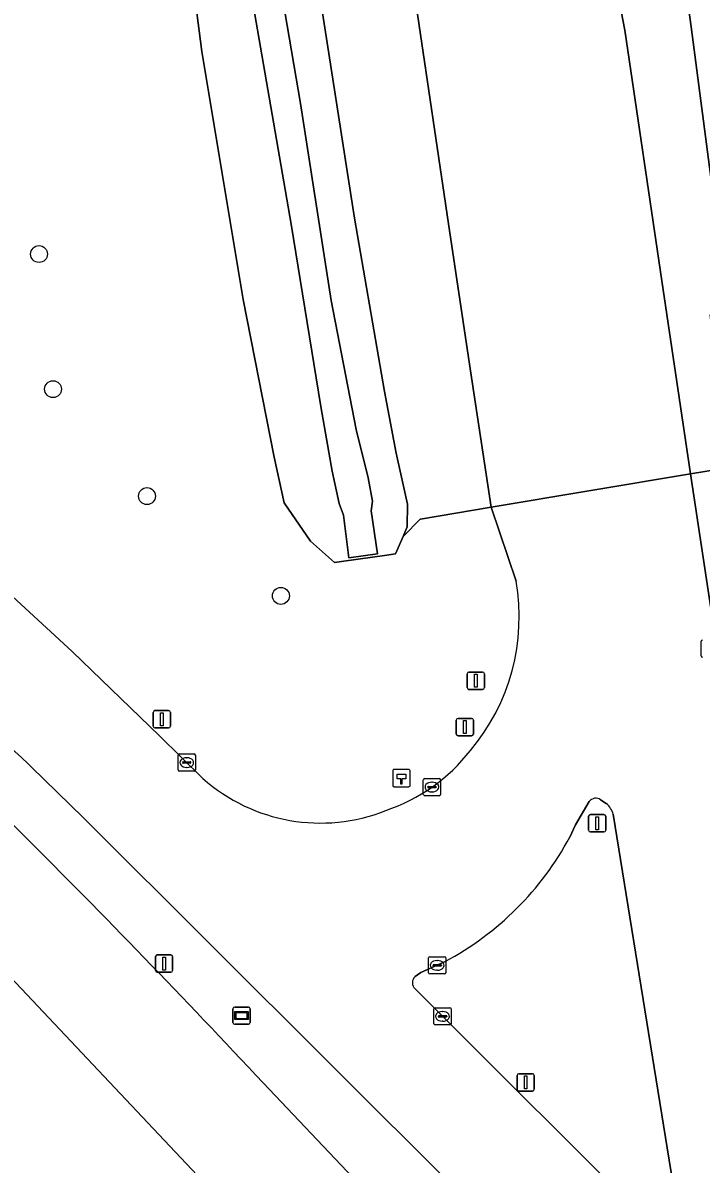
# Model space of a CAD drawing. Extents: x 156412 to 157779, y 382335 to 383768.
# Drawn here: x 157688.1 to 157727.4, y 382413 to 382479.1 of the extents above; entities that cross this region are included whole.
import ezdxf

# ---------------------------------------------------------------- set-up
doc = ezdxf.new("R2010")
doc.units = 0
for name, color, linetype in [('IMGEO_Berm_groen', 7, 'Continuous'), ('IMGEO_Boom', 7, 'Continuous'), ('IMGEO_Groenvoorziening', 7, 'Continuous'), ('IMGEO_Hectometerpaal', 7, 'Continuous'), ('IMGEO_Kolk', 7, 'Continuous'), ('IMGEO_Lichtmast', 7, 'Continuous'), ('IMGEO_Muur', 7, 'Continuous'), ('IMGEO_Oever', 7, 'Continuous'), ('IMGEO_Rijbaan_autoweg', 7, 'Continuous'), ('IMGEO_Rijbaan_regionaal_gesloten', 7, 'Continuous'), ('IMGEO_Verkeersbordpaal', 7, 'Continuous'), ('IMGEO_Verkeerseiland_groen', 7, 'Continuous'), ('IMGEO_Verkeersregelinstallatiepaal', 7, 'Continuous'), ('IMGEO_Waterloop', 7, 'Continuous'), ('IMGEO_Wegwijzer', 7, 'Continuous')]:
    doc.layers.add(name, color=color, linetype=linetype)

msp = doc.modelspace()

# ---------------------------------------------------------------- linework, layer by layer
at = {"layer": 'IMGEO_Berm_groen'}
msp.add_lwpolyline([(157717.564, 382578.751), (157714.141, 382585.204), (157715.764, 382571.694), (157717.106, 382556.583), (157718.578, 382540.811), (157720.674, 382525.008), (157722.536, 382510.353), (157724.511, 382495.981), (157726.863, 382478.878), (157729.036, 382462.307), (157732.419, 382462.715), (157733.691, 382462.868), (157738.227, 382463.415), (157738.103, 382464.248), (157736.675, 382473.916), (157733.915, 382489.053), (157730.118, 382510.31), (157727.372, 382526.775), (157724.009, 382543.875), (157720.603, 382562.691)], close=True, dxfattribs=at)
for points in [[(157721.467, 382486.808), (157723.017, 382478.684), (157725.167, 382464.143), (157726.822, 382452.956), (157730.394, 382453.552), (157729.532, 382458.823), (157729.214, 382461.055), (157729.207, 382461.104), (157728.123, 382460.974), (157727.975, 382462.179), (157729.036, 382462.307), (157726.863, 382478.878), (157724.511, 382495.981)], [(157705.208, 382481.561), (157707.357, 382467.787), (157709.1, 382457.742), (157709.769, 382454.164), (157710.423, 382451.2), (157710.409, 382449.89), (157710.168, 382449.324), (157711.178, 382450.355), (157711.18, 382450.344), (157715.286, 382451.03), (157714.077, 382458.926), (157712.798, 382467.456), (157710.934, 382480.132)], [(157749.707, 382393.557), (157737.27, 382404.478), (157737.637, 382404.89), (157736.937, 382409.699), (157735.468, 382421.54), (157732.743, 382439.177), (157730.394, 382453.552), (157726.822, 382452.956), (157734.799, 382400.27)], [(157727.446, 382397.332), (157691.825, 382432.845)], [(157702.061, 382417.663), (157726.426, 382391.952)]]:
    msp.add_lwpolyline(points, dxfattribs=at)
for centre, radius, start, end in [((157492.382, 382238.975), 274.95, 44.60572, 50.60669), ((157415.968, 382153.421), 392.651, 45.36809, 47.82422), ((157304.847, 382047.164), 543.184, 43.00704, 45.11936)]:
    msp.add_arc(centre, radius, start, end, dxfattribs=at)
at = {"layer": 'IMGEO_Boom'}
for centre in [(157689.073, 382465.7), (157689.884, 382457.87), (157695.331, 382451.673), (157703.092, 382445.888)]:
    msp.add_circle(centre, 0.489, dxfattribs=at)
at = {"layer": 'IMGEO_Groenvoorziening'}
for points in [[(157698.513, 382477.443), (157696.688, 382491.5)], [(157716.719, 382446.743), (157715.286, 382451.03), (157711.18, 382450.344), (157711.178, 382450.355), (157710.168, 382449.324), (157709.74, 382448.318), (157709.095, 382448.227), (157706.745, 382447.898), (157706.204, 382447.822), (157704.811, 382449.052), (157703.274, 382451.273), (157702.709, 382453.934), (157700.911, 382463.075), (157698.513, 382477.443)], [(157682.543, 382450.427), (157690.993, 382442.673), (157696.063, 382437.784), (157698.569, 382435.304)]]:
    msp.add_lwpolyline(points, dxfattribs=at)
for centre, radius, start, end in [((157704.896, 382444.662), 12.005, 319.88846, 9.98001), ((157705.806, 382443.399), 10.501, 288.67174, 321.96299), ((157705.374, 382442.982), 10.259, 228.4504, 291.70576)]:
    msp.add_arc(centre, radius, start, end, dxfattribs=at)
at = {"layer": 'IMGEO_Hectometerpaal'}
for p, q in [((157709.578, 382435.748), (157709.578, 382434.907)), ((157709.578, 382435.748), (157709.578, 382434.907)), ((157710.494, 382435.832), (157709.653, 382435.832)), ((157710.494, 382435.832), (157709.653, 382435.832)), ((157710.578, 382434.916), (157710.578, 382435.757)), ((157710.578, 382434.916), (157710.578, 382435.757)), ((157709.662, 382434.832), (157710.503, 382434.832)), ((157709.662, 382434.832), (157710.503, 382434.832))]:
    msp.add_line(p, q, dxfattribs=at)
msp.add_lwpolyline([(157710.103, 382434.976), (157710.043, 382434.976), (157710.043, 382435.281), (157709.823, 382435.281), (157709.823, 382435.55), (157710.323, 382435.55), (157710.323, 382435.281), (157710.103, 382435.281), (157710.103, 382434.976)], dxfattribs=at)
for centre, start, end in [((157709.656, 382435.754), 92.4484, 184.28452), ((157709.656, 382435.754), 92.4484, 184.28452), ((157710.5, 382435.754), 2.4484, 94.28452), ((157710.5, 382435.754), 2.4484, 94.28452), ((157709.656, 382434.91), 182.4484, 274.28452), ((157709.656, 382434.91), 182.4484, 274.28452), ((157710.5, 382434.91), 272.4484, 4.28452), ((157710.5, 382434.91), 272.4484, 4.28452)]:
    msp.add_arc(centre, 0.0779, start, end, dxfattribs=at)
at = {"layer": 'IMGEO_Kolk'}
for p, q in [((157727.448, 382442.406), (157727.448, 382443.258)), ((157697.134, 382435.804), (157697.134, 382436.656)), ((157697.209, 382436.73), (157698.061, 382436.73)), ((157697.393, 382436.224), (157697.393, 382436.236)), ((157697.831, 382436.187), (157697.433, 382436.187)), ((157697.436, 382436.273), (157697.834, 382436.273)), ((157697.622, 382436.51), (157697.647, 382436.51)), ((157697.877, 382436.236), (157697.877, 382436.224)), ((157698.135, 382436.656), (157698.135, 382435.804)), ((157698.061, 382435.73), (157697.209, 382435.73)), ((157697.645, 382435.95), (157697.62, 382435.95)), ((157711.346, 382434.383), (157711.346, 382435.235)), ((157711.421, 382435.309), (157712.273, 382435.309)), ((157711.648, 382434.852), (157712.046, 382434.852)), ((157711.834, 382435.089), (157711.859, 382435.089)), ((157712.347, 382435.235), (157712.347, 382434.383)), ((157712.273, 382434.309), (157711.421, 382434.309)), ((157711.605, 382434.803), (157711.605, 382434.815)), ((157712.043, 382434.766), (157711.645, 382434.766)), ((157711.857, 382434.529), (157711.832, 382434.529)), ((157712.089, 382434.815), (157712.089, 382434.803)), ((157711.725, 382424.978), (157712.577, 382424.978)), ((157711.65, 382424.052), (157711.65, 382424.904)), ((157711.909, 382424.472), (157711.909, 382424.484)), ((157712.347, 382424.435), (157711.949, 382424.435)), ((157711.952, 382424.521), (157712.35, 382424.521)), ((157712.138, 382424.758), (157712.163, 382424.758)), ((157712.393, 382424.484), (157712.393, 382424.472)), ((157712.651, 382424.904), (157712.651, 382424.052)), ((157712.577, 382423.978), (157711.725, 382423.978)), ((157712.161, 382424.198), (157712.136, 382424.198)), ((157711.961, 382421.096), (157711.961, 382421.948)), ((157712.036, 382422.022), (157712.888, 382422.022)), ((157712.449, 382421.802), (157712.474, 382421.802)), ((157712.962, 382421.948), (157712.962, 382421.096)), ((157712.888, 382421.022), (157712.036, 382421.022)), ((157712.22, 382421.516), (157712.22, 382421.528)), ((157712.658, 382421.479), (157712.26, 382421.479)), ((157712.263, 382421.565), (157712.661, 382421.565)), ((157712.472, 382421.242), (157712.447, 382421.242)), ((157712.704, 382421.528), (157712.704, 382421.516))]:
    msp.add_line(p, q, dxfattribs=at)
for points in [[(157727.448, 382442.406), (157727.448, 382443.258)], [(157697.134, 382435.804), (157697.134, 382436.656)], [(157697.209, 382436.73), (157698.061, 382436.73)], [(157698.135, 382436.656), (157698.135, 382435.804)], [(157698.061, 382435.73), (157697.209, 382435.73)], [(157711.346, 382434.383), (157711.346, 382435.235)], [(157711.421, 382435.309), (157712.273, 382435.309)], [(157712.347, 382435.235), (157712.347, 382434.383)], [(157712.273, 382434.309), (157711.421, 382434.309)], [(157711.725, 382424.978), (157712.577, 382424.978)], [(157711.65, 382424.052), (157711.65, 382424.904)], [(157712.651, 382424.904), (157712.651, 382424.052)], [(157712.577, 382423.978), (157711.725, 382423.978)], [(157711.961, 382421.096), (157711.961, 382421.948)], [(157712.036, 382422.022), (157712.888, 382422.022)], [(157712.962, 382421.948), (157712.962, 382421.096)], [(157712.888, 382421.022), (157712.036, 382421.022)]]:
    msp.add_lwpolyline(points, dxfattribs=at)
for centre, radius, start, end in [((157727.525, 382443.256), 0.0765, 91.55205, 178.44795), ((157727.525, 382443.256), 0.0765, 91.55205, 178.44795), ((157727.525, 382442.408), 0.0765, 181.55205, 268.44795), ((157727.525, 382442.408), 0.0765, 181.55205, 268.44795), ((157697.211, 382436.654), 0.0765, 91.55205, 178.44795), ((157697.211, 382436.654), 0.0765, 91.55205, 178.44795), ((157697.433, 382436.233), 0.0403, 85.87752, 175.75265), ((157697.43, 382436.223), 0.0366, 178.93798, 274.71019), ((157697.834, 382436.23), 0.043, 264.86636, 352.45326), ((157697.838, 382436.235), 0.0386, 1.73085, 96.63898), ((157698.059, 382436.654), 0.0765, 1.55205, 88.44795), ((157698.059, 382436.654), 0.0765, 1.55205, 88.44795), ((157697.211, 382435.806), 0.0765, 181.55205, 268.44795), ((157697.211, 382435.806), 0.0765, 181.55205, 268.44795), ((157698.059, 382435.806), 0.0765, 271.55205, 358.44795), ((157698.059, 382435.806), 0.0765, 271.55205, 358.44795), ((157711.423, 382435.233), 0.0765, 91.55205, 178.44795), ((157711.423, 382435.233), 0.0765, 91.55205, 178.44795), ((157711.645, 382434.812), 0.0403, 85.87752, 175.75265), ((157712.05, 382434.814), 0.0386, 1.73085, 96.63898), ((157712.271, 382435.233), 0.0765, 1.55205, 88.44795), ((157712.271, 382435.233), 0.0765, 1.55205, 88.44795), ((157711.423, 382434.385), 0.0765, 181.55205, 268.44795), ((157711.423, 382434.385), 0.0765, 181.55205, 268.44795), ((157711.642, 382434.802), 0.0366, 178.93798, 274.71019), ((157712.046, 382434.809), 0.043, 264.86636, 352.45326), ((157712.271, 382434.385), 0.0765, 271.55205, 358.44795), ((157712.271, 382434.385), 0.0765, 271.55205, 358.44795), ((157711.727, 382424.902), 0.0765, 91.55205, 178.44795), ((157711.727, 382424.902), 0.0765, 91.55205, 178.44795), ((157712.575, 382424.902), 0.0765, 1.55205, 88.44795), ((157712.575, 382424.902), 0.0765, 1.55205, 88.44795), ((157711.949, 382424.481), 0.0403, 85.87752, 175.75265), ((157711.946, 382424.471), 0.0366, 178.93798, 274.71019), ((157712.35, 382424.478), 0.043, 264.86636, 352.45326), ((157712.354, 382424.483), 0.0386, 1.73085, 96.63898), ((157711.727, 382424.054), 0.0765, 181.55205, 268.44795), ((157711.727, 382424.054), 0.0765, 181.55205, 268.44795), ((157712.575, 382424.054), 0.0765, 271.55205, 358.44795), ((157712.575, 382424.054), 0.0765, 271.55205, 358.44795), ((157712.038, 382421.946), 0.0765, 91.55205, 178.44795), ((157712.038, 382421.946), 0.0765, 91.55205, 178.44795), ((157712.886, 382421.946), 0.0765, 1.55205, 88.44795), ((157712.886, 382421.946), 0.0765, 1.55205, 88.44795), ((157712.038, 382421.098), 0.0765, 181.55205, 268.44795), ((157712.038, 382421.098), 0.0765, 181.55205, 268.44795), ((157712.26, 382421.525), 0.0403, 85.87752, 175.75265), ((157712.257, 382421.515), 0.0366, 178.93798, 274.71019), ((157712.661, 382421.522), 0.043, 264.86636, 352.45326), ((157712.665, 382421.527), 0.0386, 1.73085, 96.63898), ((157712.886, 382421.098), 0.0765, 271.55205, 358.44795), ((157712.886, 382421.098), 0.0765, 271.55205, 358.44795)]:
    msp.add_arc(centre, radius, start, end, dxfattribs=at)
for centre, major_axis, ratio, start_param, end_param in [((157697.621, 382436.23), (-0.387, 0.002), 0.722429, 4.712389, 7.853982), ((157697.646, 382436.23), (-0.39, 0.002), 0.717154, 1.570796, 4.712389), ((157711.833, 382434.809), (-0.387, 0.002), 0.722429, 4.712389, 7.853982), ((157711.858, 382434.809), (-0.39, 0.002), 0.717154, 1.570796, 4.712389), ((157712.137, 382424.478), (-0.387, 0.002), 0.722429, 4.712389, 7.853982), ((157712.162, 382424.478), (-0.39, 0.002), 0.717154, 1.570796, 4.712389), ((157712.448, 382421.522), (-0.387, 0.002), 0.722429, 4.712389, 7.853982), ((157712.473, 382421.522), (-0.39, 0.002), 0.717154, 1.570796, 4.712389)]:
    msp.add_ellipse(centre, major_axis=major_axis, ratio=ratio, start_param=start_param, end_param=end_param, dxfattribs=at)
at = {"layer": 'IMGEO_Lichtmast'}
for p, q in [((157713.992, 382441.471), (157714.782, 382441.471)), ((157714.782, 382441.471), (157713.992, 382441.471)), ((157713.892, 382440.571), (157713.892, 382441.371)), ((157713.892, 382441.371), (157713.892, 382440.571)), ((157714.882, 382441.371), (157714.882, 382440.571)), ((157714.882, 382440.571), (157714.882, 382441.371)), ((157714.782, 382440.471), (157713.992, 382440.471)), ((157713.992, 382440.471), (157714.782, 382440.471)), ((157695.694, 382438.341), (157695.694, 382439.141)), ((157695.694, 382439.141), (157695.694, 382438.341)), ((157695.794, 382439.241), (157696.584, 382439.241)), ((157696.584, 382439.241), (157695.794, 382439.241)), ((157696.684, 382439.141), (157696.684, 382438.341)), ((157696.684, 382438.341), (157696.684, 382439.141)), ((157696.584, 382438.241), (157695.794, 382438.241)), ((157695.794, 382438.241), (157696.584, 382438.241)), ((157716.783, 382417.294), (157716.783, 382418.094)), ((157716.783, 382418.094), (157716.783, 382417.294)), ((157716.883, 382418.194), (157717.673, 382418.194)), ((157717.673, 382418.194), (157716.883, 382418.194)), ((157717.773, 382418.094), (157717.773, 382417.294)), ((157717.773, 382417.294), (157717.773, 382418.094)), ((157717.673, 382417.194), (157716.883, 382417.194)), ((157716.883, 382417.194), (157717.673, 382417.194))]:
    msp.add_line(p, q, dxfattribs=at)
for points in [[(157714.312, 382441.346), (157714.462, 382441.346), (157714.462, 382440.596), (157714.312, 382440.596), (157714.312, 382441.346)], [(157696.114, 382439.116), (157696.264, 382439.116), (157696.264, 382438.366), (157696.114, 382438.366), (157696.114, 382439.116)], [(157717.203, 382418.069), (157717.353, 382418.069), (157717.353, 382417.319), (157717.203, 382417.319), (157717.203, 382418.069)]]:
    msp.add_lwpolyline(points, dxfattribs=at)
for centre, start, end in [((157713.992, 382441.371), 90, 180), ((157713.992, 382441.371), 90, 180), ((157714.782, 382441.371), 0, 90), ((157714.782, 382441.371), 360, 90), ((157713.992, 382440.571), 180, 270), ((157713.992, 382440.571), 180, 270), ((157714.782, 382440.571), 270, 0), ((157714.782, 382440.571), 270, 0), ((157695.794, 382439.141), 90, 180), ((157695.794, 382439.141), 90, 180), ((157696.584, 382439.141), 0, 90), ((157696.584, 382439.141), 360, 90), ((157695.794, 382438.341), 180, 270), ((157695.794, 382438.341), 180, 270), ((157696.584, 382438.341), 270, 0), ((157696.584, 382438.341), 270, 0), ((157716.883, 382418.094), 90, 180), ((157716.883, 382418.094), 90, 180), ((157717.673, 382418.094), 0, 90), ((157717.673, 382418.094), 360, 90), ((157716.883, 382417.294), 180, 270), ((157716.883, 382417.294), 180, 270), ((157717.673, 382417.294), 270, 0), ((157717.673, 382417.294), 270, 0)]:
    msp.add_arc(centre, 0.1, start, end, dxfattribs=at)
at = {"layer": 'IMGEO_Muur'}
msp.add_lwpolyline([(157706.717, 382450.57), (157707.027, 382448.101), (157708.699, 382448.33), (157708.327, 382450.811)], dxfattribs=at)
at = {"layer": 'IMGEO_Oever'}
for points in [[(157696.688, 382491.5), (157698.513, 382477.443), (157700.911, 382463.075), (157702.709, 382453.934), (157703.274, 382451.273), (157704.811, 382449.052), (157706.204, 382447.822), (157706.745, 382447.898), (157709.095, 382448.227), (157709.74, 382448.318), (157710.168, 382449.324), (157710.409, 382449.89), (157710.423, 382451.2), (157709.769, 382454.164), (157709.1, 382457.742), (157707.357, 382467.787), (157705.208, 382481.561)], [(157701.506, 382490.391), (157704.22, 382474.424), (157705.998, 382463.007), (157707.459, 382455.527), (157708.141, 382452.728), (157708.403, 382451.37), (157708.327, 382450.811), (157708.699, 382448.33), (157707.027, 382448.101), (157706.717, 382450.57), (157706.472, 382451.253), (157706.066, 382453.121), (157705.397, 382456.865), (157703.682, 382467.427), (157700.554, 382485.524)]]:
    msp.add_lwpolyline(points, dxfattribs=at)
at = {"layer": 'IMGEO_Rijbaan_autoweg'}
msp.add_lwpolyline([(157710.934, 382480.132), (157712.798, 382467.456), (157714.077, 382458.926), (157715.286, 382451.03), (157726.822, 382452.956), (157725.167, 382464.143), (157723.017, 382478.684), (157721.467, 382486.808)], dxfattribs=at)
at = {"layer": 'IMGEO_Rijbaan_regionaal_gesloten'}
for points in [[(157651.144, 382463.847), (157648.161, 382465.408), (157648.16, 382465.408), (157668.237, 382444.123), (157674.874, 382437.086), (157683.254, 382428.2), (157731.721, 382376.814), (157738.598, 382383.216), (157738.355, 382383.92)], [(157734.799, 382400.27), (157726.822, 382452.956), (157715.286, 382451.03), (157716.719, 382446.743)], [(157698.569, 382435.304), (157696.063, 382437.784), (157690.993, 382442.673), (157682.543, 382450.427)], [(157719.831, 382431.912), (157720.171, 382432.618), (157720.966, 382433.972)], [(157721.619, 382434.072), (157721.948, 382433.851)], [(157722.346, 382433.231), (157726.139, 382409.841)], [(157691.825, 382432.845), (157727.446, 382397.332)], [(157710.872, 382423.827), (157711.198, 382424.062), (157712.604, 382424.694)], [(157725.119, 382408.895), (157710.868, 382423.114)], [(157726.426, 382391.952), (157702.061, 382417.663)]]:
    msp.add_lwpolyline(points, dxfattribs=at)
for centre, radius, start, end in [((157492.382, 382238.975), 274.95, 44.60572, 50.60669), ((157704.896, 382444.662), 12.005, 319.88846, 9.98001), ((157415.968, 382153.421), 392.651, 45.36809, 47.82422), ((157705.806, 382443.399), 10.501, 288.67174, 321.96299), ((157705.374, 382442.982), 10.259, 228.4504, 291.70576), ((157721.341, 382433.705), 0.46, 52.86609, 144.5471), ((157721.287, 382432.989), 1.087, 12.88031, 52.51538), ((157304.847, 382047.164), 543.184, 43.00704, 45.11936), ((157704.299, 382440.237), 17.623, 298.11813, 331.81048), ((157711.19, 382423.469), 0.479, 131.6051, 227.75203)]:
    msp.add_arc(centre, radius, start, end, dxfattribs=at)
at = {"layer": 'IMGEO_Verkeersbordpaal'}
for p, q in [((157695.828, 382424.181), (157695.828, 382424.981)), ((157695.828, 382424.981), (157695.828, 382424.181)), ((157695.928, 382425.081), (157696.718, 382425.081)), ((157696.718, 382425.081), (157695.928, 382425.081)), ((157696.818, 382424.981), (157696.818, 382424.181)), ((157696.818, 382424.181), (157696.818, 382424.981)), ((157696.718, 382424.081), (157695.928, 382424.081)), ((157695.928, 382424.081), (157696.718, 382424.081))]:
    msp.add_line(p, q, dxfattribs=at)
msp.add_lwpolyline([(157696.248, 382424.956), (157696.398, 382424.956), (157696.398, 382424.206), (157696.248, 382424.206), (157696.248, 382424.956)], dxfattribs=at)
for centre, start, end in [((157695.928, 382424.981), 90, 180), ((157695.928, 382424.981), 90, 180), ((157696.718, 382424.981), 0, 90), ((157696.718, 382424.981), 360, 90), ((157695.928, 382424.181), 180, 270), ((157695.928, 382424.181), 180, 270), ((157696.718, 382424.181), 270, 0), ((157696.718, 382424.181), 270, 0)]:
    msp.add_arc(centre, 0.1, start, end, dxfattribs=at)
at = {"layer": 'IMGEO_Verkeerseiland_groen'}
for points in [[(157720.966, 382433.972), (157720.171, 382432.618), (157719.831, 382431.912)], [(157721.948, 382433.851), (157721.619, 382434.072)], [(157726.139, 382409.841), (157722.346, 382433.231)], [(157712.604, 382424.694), (157711.198, 382424.062), (157710.872, 382423.827)], [(157710.868, 382423.114), (157725.119, 382408.895)]]:
    msp.add_lwpolyline(points, dxfattribs=at)
for centre, radius, start, end in [((157721.341, 382433.705), 0.46, 52.86609, 144.5471), ((157721.287, 382432.989), 1.087, 12.88031, 52.51538), ((157704.299, 382440.237), 17.623, 298.11813, 331.81048), ((157711.19, 382423.469), 0.479, 131.6051, 227.75203)]:
    msp.add_arc(centre, radius, start, end, dxfattribs=at)
at = {"layer": 'IMGEO_Verkeersregelinstallatiepaal'}
for p, q in [((157713.256, 382437.884), (157713.256, 382438.684)), ((157713.256, 382438.684), (157713.256, 382437.884)), ((157713.356, 382438.784), (157714.146, 382438.784)), ((157714.146, 382438.784), (157713.356, 382438.784)), ((157714.246, 382438.684), (157714.246, 382437.884)), ((157714.246, 382437.884), (157714.246, 382438.684)), ((157714.146, 382437.784), (157713.356, 382437.784)), ((157713.356, 382437.784), (157714.146, 382437.784)), ((157720.926, 382432.315), (157720.926, 382433.115)), ((157720.926, 382433.115), (157720.926, 382432.315)), ((157721.026, 382433.215), (157721.816, 382433.215)), ((157721.816, 382433.215), (157721.026, 382433.215)), ((157721.916, 382433.115), (157721.916, 382432.315)), ((157721.916, 382432.315), (157721.916, 382433.115)), ((157721.816, 382432.215), (157721.026, 382432.215)), ((157721.026, 382432.215), (157721.816, 382432.215))]:
    msp.add_line(p, q, dxfattribs=at)
for points in [[(157713.676, 382438.659), (157713.826, 382438.659), (157713.826, 382437.909), (157713.676, 382437.909), (157713.676, 382438.659)], [(157721.346, 382433.09), (157721.496, 382433.09), (157721.496, 382432.34), (157721.346, 382432.34), (157721.346, 382433.09)]]:
    msp.add_lwpolyline(points, dxfattribs=at)
for centre, start, end in [((157713.356, 382438.684), 90, 180), ((157713.356, 382438.684), 90, 180), ((157714.146, 382438.684), 0, 90), ((157714.146, 382438.684), 360, 90), ((157713.356, 382437.884), 180, 270), ((157713.356, 382437.884), 180, 270), ((157714.146, 382437.884), 270, 0), ((157714.146, 382437.884), 270, 0), ((157721.026, 382433.115), 90, 180), ((157721.026, 382433.115), 90, 180), ((157721.816, 382433.115), 0, 90), ((157721.816, 382433.115), 360, 90), ((157721.026, 382432.315), 180, 270), ((157721.026, 382432.315), 180, 270), ((157721.816, 382432.315), 270, 0), ((157721.816, 382432.315), 270, 0)]:
    msp.add_arc(centre, 0.1, start, end, dxfattribs=at)
at = {"layer": 'IMGEO_Waterloop'}
msp.add_lwpolyline([(157700.554, 382485.524), (157703.682, 382467.427), (157705.397, 382456.865), (157706.066, 382453.121), (157706.472, 382451.253), (157706.717, 382450.57), (157707.027, 382448.101), (157708.699, 382448.33), (157708.327, 382450.811), (157708.403, 382451.37), (157708.141, 382452.728), (157707.459, 382455.527), (157705.998, 382463.007), (157704.22, 382474.424), (157701.506, 382490.391)], dxfattribs=at)
at = {"layer": 'IMGEO_Wegwijzer'}
for p, q in [((157700.315, 382421.163), (157700.315, 382421.963)), ((157700.315, 382421.963), (157700.315, 382421.163)), ((157700.415, 382422.063), (157701.205, 382422.063)), ((157701.205, 382422.063), (157700.415, 382422.063)), ((157701.305, 382421.963), (157701.305, 382421.163)), ((157701.305, 382421.163), (157701.305, 382421.963)), ((157701.205, 382421.063), (157700.415, 382421.063)), ((157700.415, 382421.063), (157701.205, 382421.063))]:
    msp.add_line(p, q, dxfattribs=at)
for points in [[(157700.416, 382421.795), (157701.204, 382421.795), (157701.204, 382421.331), (157700.416, 382421.331), (157700.416, 382421.795)], [(157700.481, 382421.73), (157700.481, 382421.396), (157701.139, 382421.396), (157701.139, 382421.73), (157700.481, 382421.73)]]:
    msp.add_lwpolyline(points, dxfattribs=at)
for centre, start, end in [((157700.415, 382421.963), 90, 180), ((157700.415, 382421.963), 90, 180), ((157701.205, 382421.963), 0, 90), ((157701.205, 382421.963), 360, 90), ((157700.415, 382421.163), 180, 270), ((157700.415, 382421.163), 180, 270), ((157701.205, 382421.163), 270, 0), ((157701.205, 382421.163), 270, 0)]:
    msp.add_arc(centre, 0.1, start, end, dxfattribs=at)

doc.saveas('drawing.dxf')
